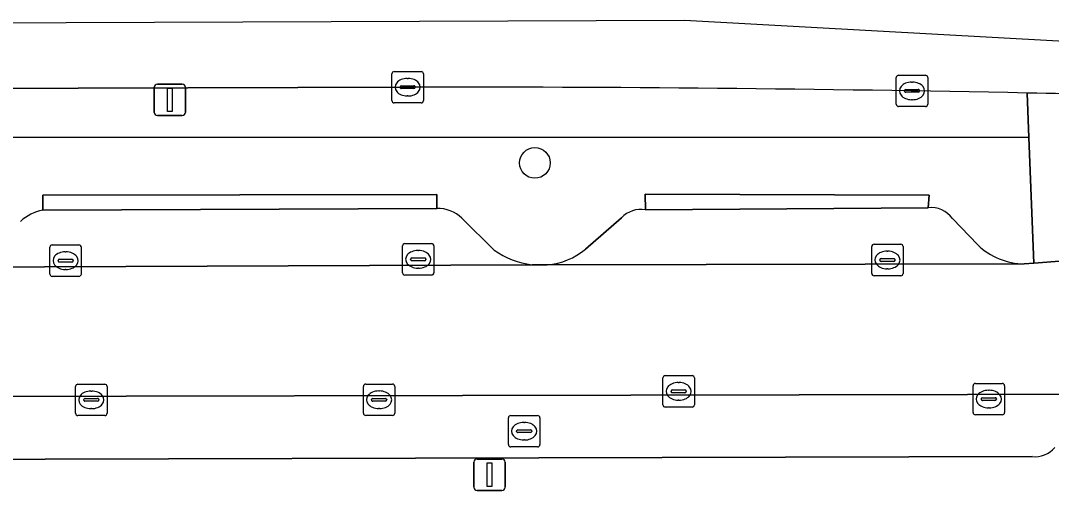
# Model space of a CAD drawing. Extents: x 160732 to 162107, y 387428 to 388479.
# Drawn here: x 161238.96 to 161271.76, y 388327.41 to 388342.37 of the extents above; entities that cross this region are included whole.
import ezdxf

# ---------------------------------------------------------------- set-up
doc = ezdxf.new("R2010")
doc.units = 0
for name, color, linetype in [('IMGEO_Berm_groen', 7, 'Continuous'), ('IMGEO_Boom', 7, 'Continuous'), ('IMGEO_Kolk', 7, 'Continuous'), ('IMGEO_Lichtmast', 7, 'Continuous'), ('IMGEO_Parkeervlak_open', 7, 'Continuous'), ('IMGEO_Rijbaan_lokaal_open', 7, 'Continuous'), ('IMGEO_Rijbaan_regionaal_gesloten', 7, 'Continuous'), ('IMGEO_Rioolput', 7, 'Continuous'), ('IMGEO_Verkeerseiland_groen', 7, 'Continuous'), ('IMGEO_Voetpad_open', 7, 'Continuous')]:
    doc.layers.add(name, color=color, linetype=linetype)

msp = doc.modelspace()

# ---------------------------------------------------------------- linework, layer by layer
at = {"layer": 'IMGEO_Berm_groen'}
for points in [[(161251.276, 388340.25), (161205.842, 388340.108), (161173.379, 388340.049), (161173.327, 388340.124), (161167.265, 388340.112), (161165.329, 388338.064), (161164.926, 388337.634), (161165.495, 388337.628), (161167.796, 388338.252), (161171.937, 388338.674), (161271.049, 388338.649), (161270.995, 388340.064)], [(161270.898, 388334.623), (161271.2, 388334.646), (161271.049, 388338.649), (161171.937, 388338.674), (161167.796, 388338.252), (161165.495, 388337.628), (161164.926, 388337.634), (161163.13, 388335.719), (161163.84, 388334.992)], [(161239.662, 388336.331), (161239.662, 388336.809), (161252.204, 388336.832), (161252.204, 388336.385)], [(161258.844, 388336.346), (161258.839, 388336.845), (161267.872, 388336.811), (161267.84, 388336.409)], [(161252.996, 388336.075), (161254.032, 388335.06)], [(161256.937, 388335.095), (161258.08, 388336.088)], [(161268.613, 388336.066), (161269.418, 388335.226)], [(161255.233, 388334.595), (161255.719, 388334.587)]]:
    msp.add_lwpolyline(points, dxfattribs=at)
for centre, radius, start, end in [((161252.625, 387437.887), 902.364, 88.833501, 90.085644), ((161267.939, 388335.59), 0.825, 35.236, 96.9078), ((161239.901, 388334.985), 1.367, 100.0561, 133.5937), ((161252.247, 388335.329), 1.057, 44.9005, 92.3474), ((161258.703, 388335.504), 0.854, 80.4818, 136.8374), ((161255.524, 388336.768), 2.19, 275.1044, 310.1754), ((161270.919, 388336.792), 2.169, 226.216, 269.4488), ((161255.541, 388337.175), 2.598, 234.4855, 263.1839)]:
    msp.add_arc(centre, radius, start, end, dxfattribs=at)
at = {"layer": 'IMGEO_Boom'}
msp.add_circle((161255.325, 388337.837), 0.489, dxfattribs=at)
at = {"layer": 'IMGEO_Kolk'}
for p, q in [((161250.775, 388339.824), (161250.775, 388340.676)), ((161250.85, 388340.75), (161251.702, 388340.75)), ((161251.776, 388340.676), (161251.776, 388339.824)), ((161251.263, 388340.53), (161251.288, 388340.53)), ((161266.827, 388339.705), (161266.827, 388340.557)), ((161266.902, 388340.631), (161267.754, 388340.631)), ((161267.315, 388340.411), (161267.34, 388340.411)), ((161267.828, 388340.557), (161267.828, 388339.705)), ((161251.034, 388340.244), (161251.034, 388340.256)), ((161251.472, 388340.207), (161251.074, 388340.207)), ((161251.077, 388340.293), (161251.475, 388340.293)), ((161251.518, 388340.256), (161251.518, 388340.244)), ((161267.086, 388340.125), (161267.086, 388340.137)), ((161267.524, 388340.088), (161267.126, 388340.088)), ((161267.129, 388340.174), (161267.527, 388340.174)), ((161267.57, 388340.137), (161267.57, 388340.125)), ((161251.702, 388339.75), (161250.85, 388339.75)), ((161251.286, 388339.97), (161251.261, 388339.97)), ((161267.338, 388339.851), (161267.313, 388339.851)), ((161267.754, 388339.631), (161266.902, 388339.631)), ((161239.889, 388334.298), (161239.889, 388335.15)), ((161239.964, 388335.224), (161240.816, 388335.224)), ((161240.89, 388335.15), (161240.89, 388334.298)), ((161251.112, 388334.34), (161251.112, 388335.192)), ((161251.187, 388335.266), (161252.039, 388335.266)), ((161252.113, 388335.192), (161252.113, 388334.34)), ((161266.044, 388334.319), (161266.044, 388335.171)), ((161266.119, 388335.245), (161266.971, 388335.245)), ((161267.045, 388335.171), (161267.045, 388334.319)), ((161240.191, 388334.767), (161240.589, 388334.767)), ((161240.377, 388335.004), (161240.402, 388335.004)), ((161251.371, 388334.76), (161251.371, 388334.772)), ((161251.414, 388334.809), (161251.812, 388334.809)), ((161251.6, 388335.046), (161251.625, 388335.046)), ((161251.855, 388334.772), (161251.855, 388334.76)), ((161266.303, 388334.739), (161266.303, 388334.751)), ((161266.346, 388334.788), (161266.744, 388334.788)), ((161266.532, 388335.025), (161266.557, 388335.025)), ((161266.787, 388334.751), (161266.787, 388334.739)), ((161240.148, 388334.718), (161240.148, 388334.73)), ((161240.586, 388334.681), (161240.188, 388334.681)), ((161240.4, 388334.444), (161240.375, 388334.444)), ((161240.632, 388334.73), (161240.632, 388334.718)), ((161251.809, 388334.723), (161251.411, 388334.723)), ((161251.623, 388334.486), (161251.598, 388334.486)), ((161266.741, 388334.702), (161266.343, 388334.702)), ((161266.555, 388334.465), (161266.53, 388334.465)), ((161240.816, 388334.224), (161239.964, 388334.224)), ((161252.039, 388334.266), (161251.187, 388334.266)), ((161266.971, 388334.245), (161266.119, 388334.245)), ((161269.346, 388330.815), (161270.198, 388330.815)), ((161240.707, 388329.864), (161240.707, 388330.716)), ((161240.782, 388330.79), (161241.634, 388330.79)), ((161241.195, 388330.57), (161241.22, 388330.57)), ((161241.708, 388330.716), (161241.708, 388329.864)), ((161249.866, 388329.867), (161249.866, 388330.719)), ((161249.941, 388330.793), (161250.793, 388330.793)), ((161250.354, 388330.573), (161250.379, 388330.573)), ((161250.867, 388330.719), (161250.867, 388329.867)), ((161269.271, 388329.889), (161269.271, 388330.741)), ((161269.759, 388330.595), (161269.784, 388330.595)), ((161270.272, 388330.741), (161270.272, 388329.889)), ((161240.966, 388330.284), (161240.966, 388330.296)), ((161241.404, 388330.247), (161241.006, 388330.247)), ((161241.009, 388330.333), (161241.407, 388330.333)), ((161241.45, 388330.296), (161241.45, 388330.284)), ((161250.125, 388330.287), (161250.125, 388330.299)), ((161250.563, 388330.25), (161250.165, 388330.25)), ((161250.168, 388330.336), (161250.566, 388330.336)), ((161250.609, 388330.299), (161250.609, 388330.287)), ((161269.53, 388330.309), (161269.53, 388330.321)), ((161269.968, 388330.272), (161269.57, 388330.272)), ((161269.573, 388330.358), (161269.971, 388330.358)), ((161270.014, 388330.321), (161270.014, 388330.309)), ((161241.218, 388330.01), (161241.193, 388330.01)), ((161250.377, 388330.013), (161250.352, 388330.013)), ((161269.782, 388330.035), (161269.757, 388330.035)), ((161241.634, 388329.79), (161240.782, 388329.79)), ((161250.793, 388329.793), (161249.941, 388329.793)), ((161270.198, 388329.815), (161269.346, 388329.815))]:
    msp.add_line(p, q, dxfattribs=at)
for points in [[(161250.775, 388339.824), (161250.775, 388340.676)], [(161250.85, 388340.75), (161251.702, 388340.75)], [(161251.776, 388340.676), (161251.776, 388339.824)], [(161266.827, 388339.705), (161266.827, 388340.557)], [(161266.902, 388340.631), (161267.754, 388340.631)], [(161267.828, 388340.557), (161267.828, 388339.705)], [(161251.702, 388339.75), (161250.85, 388339.75)], [(161267.754, 388339.631), (161266.902, 388339.631)], [(161239.889, 388334.298), (161239.889, 388335.15)], [(161239.964, 388335.224), (161240.816, 388335.224)], [(161240.89, 388335.15), (161240.89, 388334.298)], [(161251.112, 388334.34), (161251.112, 388335.192)], [(161251.187, 388335.266), (161252.039, 388335.266)], [(161252.113, 388335.192), (161252.113, 388334.34)], [(161266.044, 388334.319), (161266.044, 388335.171)], [(161266.119, 388335.245), (161266.971, 388335.245)], [(161267.045, 388335.171), (161267.045, 388334.319)], [(161240.816, 388334.224), (161239.964, 388334.224)], [(161252.039, 388334.266), (161251.187, 388334.266)], [(161266.971, 388334.245), (161266.119, 388334.245)], [(161269.346, 388330.815), (161270.198, 388330.815)], [(161240.707, 388329.864), (161240.707, 388330.716)], [(161240.782, 388330.79), (161241.634, 388330.79)], [(161241.708, 388330.716), (161241.708, 388329.864)], [(161249.866, 388329.867), (161249.866, 388330.719)], [(161249.941, 388330.793), (161250.793, 388330.793)], [(161250.867, 388330.719), (161250.867, 388329.867)], [(161269.271, 388329.889), (161269.271, 388330.741)], [(161270.272, 388330.741), (161270.272, 388329.889)], [(161241.634, 388329.79), (161240.782, 388329.79)], [(161250.793, 388329.793), (161249.941, 388329.793)], [(161270.198, 388329.815), (161269.346, 388329.815)]]:
    msp.add_lwpolyline(points, dxfattribs=at)
for centre, radius, start, end in [((161250.852, 388340.674), 0.0765, 91.552, 178.448), ((161250.852, 388340.674), 0.0765, 91.552, 178.448), ((161251.7, 388340.674), 0.0765, 1.552, 88.448), ((161251.7, 388340.674), 0.0765, 1.552, 88.448), ((161266.904, 388340.555), 0.0765, 91.552, 178.448), ((161266.904, 388340.555), 0.0765, 91.552, 178.448), ((161267.752, 388340.555), 0.0765, 1.552, 88.448), ((161267.752, 388340.555), 0.0765, 1.552, 88.448), ((161251.074, 388340.253), 0.0403, 85.8775, 175.7526), ((161251.071, 388340.243), 0.0366, 178.938, 274.7102), ((161251.475, 388340.25), 0.043, 264.8664, 352.4533), ((161251.479, 388340.255), 0.0386, 1.7309, 96.639), ((161267.126, 388340.134), 0.0403, 85.8775, 175.7526), ((161267.123, 388340.124), 0.0366, 178.938, 274.7102), ((161267.527, 388340.131), 0.043, 264.8664, 352.4533), ((161267.531, 388340.136), 0.0386, 1.7309, 96.639), ((161250.852, 388339.826), 0.0765, 181.552, 268.448), ((161250.852, 388339.826), 0.0765, 181.552, 268.448), ((161251.7, 388339.826), 0.0765, 271.552, 358.448), ((161251.7, 388339.826), 0.0765, 271.552, 358.448), ((161266.904, 388339.707), 0.0765, 181.552, 268.448), ((161266.904, 388339.707), 0.0765, 181.552, 268.448), ((161267.752, 388339.707), 0.0765, 271.552, 358.448), ((161267.752, 388339.707), 0.0765, 271.552, 358.448), ((161239.966, 388335.148), 0.0765, 91.552, 178.448), ((161239.966, 388335.148), 0.0765, 91.552, 178.448), ((161240.814, 388335.148), 0.0765, 1.552, 88.448), ((161240.814, 388335.148), 0.0765, 1.552, 88.448), ((161251.189, 388335.19), 0.0765, 91.552, 178.448), ((161251.189, 388335.19), 0.0765, 91.552, 178.448), ((161252.037, 388335.19), 0.0765, 1.552, 88.448), ((161252.037, 388335.19), 0.0765, 1.552, 88.448), ((161266.121, 388335.169), 0.0765, 91.552, 178.448), ((161266.121, 388335.169), 0.0765, 91.552, 178.448), ((161266.969, 388335.169), 0.0765, 1.552, 88.448), ((161266.969, 388335.169), 0.0765, 1.552, 88.448), ((161240.188, 388334.727), 0.0403, 85.8775, 175.7526), ((161240.593, 388334.729), 0.0386, 1.7309, 96.639), ((161251.411, 388334.769), 0.0403, 85.8775, 175.7526), ((161251.408, 388334.759), 0.0366, 178.938, 274.7102), ((161251.812, 388334.766), 0.043, 264.8664, 352.4533), ((161251.816, 388334.771), 0.0386, 1.7309, 96.639), ((161266.343, 388334.748), 0.0403, 85.8775, 175.7526), ((161266.748, 388334.75), 0.0386, 1.7309, 96.639), ((161240.185, 388334.717), 0.0366, 178.938, 274.7102), ((161240.589, 388334.724), 0.043, 264.8664, 352.4533), ((161266.34, 388334.738), 0.0366, 178.938, 274.7102), ((161266.744, 388334.745), 0.043, 264.8664, 352.4533), ((161239.966, 388334.3), 0.0765, 181.552, 268.448), ((161239.966, 388334.3), 0.0765, 181.552, 268.448), ((161240.814, 388334.3), 0.0765, 271.552, 358.448), ((161240.814, 388334.3), 0.0765, 271.552, 358.448), ((161251.189, 388334.342), 0.0765, 181.552, 268.448), ((161251.189, 388334.342), 0.0765, 181.552, 268.448), ((161252.037, 388334.342), 0.0765, 271.552, 358.448), ((161252.037, 388334.342), 0.0765, 271.552, 358.448), ((161266.121, 388334.321), 0.0765, 181.552, 268.448), ((161266.121, 388334.321), 0.0765, 181.552, 268.448), ((161266.969, 388334.321), 0.0765, 271.552, 358.448), ((161266.969, 388334.321), 0.0765, 271.552, 358.448), ((161269.348, 388330.739), 0.0765, 91.552, 178.448), ((161269.348, 388330.739), 0.0765, 91.552, 178.448), ((161270.196, 388330.739), 0.0765, 1.552, 88.448), ((161270.196, 388330.739), 0.0765, 1.552, 88.448), ((161240.784, 388330.714), 0.0765, 91.552, 178.448), ((161240.784, 388330.714), 0.0765, 91.552, 178.448), ((161241.632, 388330.714), 0.0765, 1.552, 88.448), ((161241.632, 388330.714), 0.0765, 1.552, 88.448), ((161249.943, 388330.717), 0.0765, 91.552, 178.448), ((161249.943, 388330.717), 0.0765, 91.552, 178.448), ((161250.791, 388330.717), 0.0765, 1.552, 88.448), ((161250.791, 388330.717), 0.0765, 1.552, 88.448), ((161241.006, 388330.293), 0.0403, 85.8775, 175.7526), ((161241.003, 388330.283), 0.0366, 178.938, 274.7102), ((161241.407, 388330.29), 0.043, 264.8664, 352.4533), ((161241.411, 388330.295), 0.0386, 1.7309, 96.639), ((161250.165, 388330.296), 0.0403, 85.8775, 175.7526), ((161250.162, 388330.286), 0.0366, 178.938, 274.7102), ((161250.566, 388330.293), 0.043, 264.8664, 352.4533), ((161250.57, 388330.298), 0.0386, 1.7309, 96.639), ((161269.57, 388330.318), 0.0403, 85.8775, 175.7526), ((161269.567, 388330.308), 0.0366, 178.938, 274.7102), ((161269.971, 388330.315), 0.043, 264.8664, 352.4533), ((161269.975, 388330.32), 0.0386, 1.7309, 96.639), ((161240.784, 388329.866), 0.0765, 181.552, 268.448), ((161240.784, 388329.866), 0.0765, 181.552, 268.448), ((161241.632, 388329.866), 0.0765, 271.552, 358.448), ((161241.632, 388329.866), 0.0765, 271.552, 358.448), ((161249.943, 388329.869), 0.0765, 181.552, 268.448), ((161249.943, 388329.869), 0.0765, 181.552, 268.448), ((161250.791, 388329.869), 0.0765, 271.552, 358.448), ((161250.791, 388329.869), 0.0765, 271.552, 358.448), ((161269.348, 388329.891), 0.0765, 181.552, 268.448), ((161269.348, 388329.891), 0.0765, 181.552, 268.448), ((161270.196, 388329.891), 0.0765, 271.552, 358.448), ((161270.196, 388329.891), 0.0765, 271.552, 358.448)]:
    msp.add_arc(centre, radius, start, end, dxfattribs=at)
for centre, major_axis, ratio, start_param, end_param in [((161251.262, 388340.25), (-0.387, 0.002), 0.722429, 4.712389, 7.853982), ((161251.287, 388340.25), (-0.39, 0.002), 0.717154, 1.570796, 4.712389), ((161267.314, 388340.131), (-0.387, 0.002), 0.722429, 4.712389, 7.853982), ((161267.339, 388340.131), (-0.39, 0.002), 0.717154, 1.570796, 4.712389), ((161240.376, 388334.724), (-0.387, 0.002), 0.722429, 4.712389, 7.853982), ((161240.401, 388334.724), (-0.39, 0.002), 0.717154, 1.570796, 4.712389), ((161251.599, 388334.766), (-0.387, 0.002), 0.722429, 4.712389, 7.853982), ((161251.624, 388334.766), (-0.39, 0.002), 0.717154, 1.570796, 4.712389), ((161266.531, 388334.745), (-0.387, 0.002), 0.722429, 4.712389, 7.853982), ((161266.556, 388334.745), (-0.39, 0.002), 0.717154, 1.570796, 4.712389), ((161241.194, 388330.29), (-0.387, 0.002), 0.722429, 4.712389, 7.853982), ((161241.219, 388330.29), (-0.39, 0.002), 0.717154, 1.570796, 4.712389), ((161250.353, 388330.293), (-0.387, 0.002), 0.722429, 4.712389, 7.853982), ((161250.378, 388330.293), (-0.39, 0.002), 0.717154, 1.570796, 4.712389), ((161269.758, 388330.315), (-0.387, 0.002), 0.722429, 4.712389, 7.853982), ((161269.783, 388330.315), (-0.39, 0.002), 0.717154, 1.570796, 4.712389)]:
    msp.add_ellipse(centre, major_axis=major_axis, ratio=ratio, start_param=start_param, end_param=end_param, dxfattribs=at)
at = {"layer": 'IMGEO_Lichtmast'}
for p, q in [((161243.313, 388340.346), (161244.103, 388340.346)), ((161244.103, 388340.346), (161243.313, 388340.346)), ((161243.213, 388339.446), (161243.213, 388340.246)), ((161243.213, 388340.246), (161243.213, 388339.446)), ((161244.203, 388340.246), (161244.203, 388339.446)), ((161244.203, 388339.446), (161244.203, 388340.246)), ((161244.103, 388339.346), (161243.313, 388339.346)), ((161243.313, 388339.346), (161244.103, 388339.346)), ((161253.387, 388327.505), (161253.387, 388328.305)), ((161253.387, 388328.305), (161253.387, 388327.505)), ((161253.487, 388328.405), (161254.277, 388328.405)), ((161254.277, 388328.405), (161253.487, 388328.405)), ((161254.377, 388328.305), (161254.377, 388327.505)), ((161254.377, 388327.505), (161254.377, 388328.305)), ((161254.277, 388327.405), (161253.487, 388327.405)), ((161253.487, 388327.405), (161254.277, 388327.405))]:
    msp.add_line(p, q, dxfattribs=at)
for points in [[(161243.633, 388340.221), (161243.783, 388340.221), (161243.783, 388339.471), (161243.633, 388339.471), (161243.633, 388340.221)], [(161253.807, 388328.28), (161253.957, 388328.28), (161253.957, 388327.53), (161253.807, 388327.53), (161253.807, 388328.28)]]:
    msp.add_lwpolyline(points, dxfattribs=at)
for centre, start, end in [((161243.313, 388340.246), 90, 180), ((161243.313, 388340.246), 90, 180), ((161244.103, 388340.246), 0, 90), ((161244.103, 388340.246), 360, 90), ((161243.313, 388339.446), 180, 270), ((161243.313, 388339.446), 180, 270), ((161244.103, 388339.446), 270, 0), ((161244.103, 388339.446), 270, 0), ((161253.487, 388328.305), 90, 180), ((161253.487, 388328.305), 90, 180), ((161254.277, 388328.305), 0, 90), ((161254.277, 388328.305), 360, 90), ((161253.487, 388327.505), 180, 270), ((161253.487, 388327.505), 180, 270), ((161254.277, 388327.505), 270, 0), ((161254.277, 388327.505), 270, 0)]:
    msp.add_arc(centre, 0.1, start, end, dxfattribs=at)
at = {"layer": 'IMGEO_Parkeervlak_open'}
for points in [[(161267.84, 388336.409), (161258.844, 388336.346)], [(161252.204, 388336.385), (161239.662, 388336.331)], [(161254.032, 388335.06), (161252.996, 388336.075)], [(161258.08, 388336.088), (161256.937, 388335.095)], [(161269.418, 388335.226), (161268.613, 388336.066)], [(161237.118, 388334.52), (161255.233, 388334.595)], [(161255.719, 388334.587), (161270.898, 388334.623)], [(161274.446, 388330.47), (161220.882, 388330.361)], [(161224.033, 388328.361), (161271.149, 388328.482)]]:
    msp.add_lwpolyline(points, dxfattribs=at)
for centre, radius, start, end in [((161267.939, 388335.59), 0.825, 35.236, 96.9078), ((161239.901, 388334.985), 1.367, 100.0561, 133.5937), ((161252.247, 388335.329), 1.057, 44.9005, 92.3474), ((161258.703, 388335.504), 0.854, 80.4818, 136.8374), ((161255.524, 388336.768), 2.19, 275.1044, 310.1754), ((161270.919, 388336.792), 2.169, 226.216, 269.4488), ((161255.541, 388337.175), 2.598, 234.4855, 263.1839), ((161271.229, 388329.331), 0.852, 264.6166, 318.8768)]:
    msp.add_arc(centre, radius, start, end, dxfattribs=at)
at = {"layer": 'IMGEO_Rijbaan_lokaal_open'}
msp.add_lwpolyline([(161273.797, 388334.843), (161271.2, 388334.646), (161270.898, 388334.623), (161255.719, 388334.587), (161255.233, 388334.595), (161237.118, 388334.52), (161236.751, 388334.534), (161218.554, 388334.542), (161218.1, 388334.54), (161217.982, 388334.54), (161201.808, 388334.489), (161201.371, 388334.496), (161184.248, 388334.465), (161183.942, 388334.418), (161166.399, 388334.442), (161166.469, 388330.246), (161166.734, 388330.234), (161212.576, 388330.373), (161212.805, 388330.422), (161219.581, 388330.406), (161220.882, 388330.361), (161274.446, 388330.47)], dxfattribs=at)
at = {"layer": 'IMGEO_Rijbaan_regionaal_gesloten'}
msp.add_lwpolyline([(161287.926, 388340.831), (161260.082, 388342.371), (161158.873, 388341.994), (161144.196, 388341.939), (161144.197, 388340.064), (161149.75, 388340.075), (161167.265, 388340.112), (161173.327, 388340.124), (161173.379, 388340.049), (161205.842, 388340.108), (161251.276, 388340.25)], dxfattribs=at)
for centre, radius, start, end in [((161252.625, 387437.887), 902.364, 88.833501, 90.085644), ((161252.119, 387422.722), 917.536, 88.223126, 88.821178)]:
    msp.add_arc(centre, radius, start, end, dxfattribs=at)
at = {"layer": 'IMGEO_Rioolput'}
for p, q in [((161259.4, 388330.135), (161259.4, 388330.987)), ((161259.475, 388331.061), (161260.327, 388331.061)), ((161259.888, 388330.841), (161259.913, 388330.841)), ((161260.401, 388330.987), (161260.401, 388330.135)), ((161259.659, 388330.555), (161259.659, 388330.567)), ((161260.097, 388330.518), (161259.699, 388330.518)), ((161259.702, 388330.604), (161260.1, 388330.604)), ((161260.143, 388330.567), (161260.143, 388330.555)), ((161259.911, 388330.281), (161259.886, 388330.281)), ((161260.327, 388330.061), (161259.475, 388330.061)), ((161254.483, 388328.866), (161254.483, 388329.718)), ((161254.558, 388329.792), (161255.41, 388329.792)), ((161254.971, 388329.572), (161254.996, 388329.572)), ((161255.484, 388329.718), (161255.484, 388328.866)), ((161254.742, 388329.286), (161254.742, 388329.298)), ((161255.18, 388329.249), (161254.782, 388329.249)), ((161254.785, 388329.335), (161255.183, 388329.335)), ((161255.226, 388329.298), (161255.226, 388329.286)), ((161254.994, 388329.012), (161254.969, 388329.012)), ((161255.41, 388328.792), (161254.558, 388328.792))]:
    msp.add_line(p, q, dxfattribs=at)
for points in [[(161259.4, 388330.135), (161259.4, 388330.987)], [(161259.475, 388331.061), (161260.327, 388331.061)], [(161260.401, 388330.987), (161260.401, 388330.135)], [(161260.327, 388330.061), (161259.475, 388330.061)], [(161254.483, 388328.866), (161254.483, 388329.718)], [(161254.558, 388329.792), (161255.41, 388329.792)], [(161255.484, 388329.718), (161255.484, 388328.866)], [(161255.41, 388328.792), (161254.558, 388328.792)]]:
    msp.add_lwpolyline(points, dxfattribs=at)
for centre, radius, start, end in [((161259.477, 388330.985), 0.0765, 91.552, 178.448), ((161259.477, 388330.985), 0.0765, 91.552, 178.448), ((161260.325, 388330.985), 0.0765, 1.552, 88.448), ((161260.325, 388330.985), 0.0765, 1.552, 88.448), ((161259.699, 388330.564), 0.0403, 85.8775, 175.7526), ((161259.696, 388330.554), 0.0366, 178.938, 274.7102), ((161260.1, 388330.561), 0.043, 264.8664, 352.4533), ((161260.104, 388330.566), 0.0386, 1.7309, 96.639), ((161259.477, 388330.137), 0.0765, 181.552, 268.448), ((161259.477, 388330.137), 0.0765, 181.552, 268.448), ((161260.325, 388330.137), 0.0765, 271.552, 358.448), ((161260.325, 388330.137), 0.0765, 271.552, 358.448), ((161254.56, 388329.716), 0.0765, 91.552, 178.448), ((161254.56, 388329.716), 0.0765, 91.552, 178.448), ((161255.408, 388329.716), 0.0765, 1.552, 88.448), ((161255.408, 388329.716), 0.0765, 1.552, 88.448), ((161254.782, 388329.295), 0.0403, 85.8775, 175.7526), ((161254.779, 388329.285), 0.0366, 178.938, 274.7102), ((161255.183, 388329.292), 0.043, 264.8664, 352.4533), ((161255.187, 388329.297), 0.0386, 1.7309, 96.639), ((161254.56, 388328.868), 0.0765, 181.552, 268.448), ((161254.56, 388328.868), 0.0765, 181.552, 268.448), ((161255.408, 388328.868), 0.0765, 271.552, 358.448), ((161255.408, 388328.868), 0.0765, 271.552, 358.448)]:
    msp.add_arc(centre, radius, start, end, dxfattribs=at)
for centre, major_axis, ratio, start_param, end_param in [((161259.887, 388330.561), (-0.387, 0.002), 0.722429, 4.712389, 7.853982), ((161259.912, 388330.561), (-0.39, 0.002), 0.717154, 1.570796, 4.712389), ((161254.97, 388329.292), (-0.387, 0.002), 0.722429, 4.712389, 7.853982), ((161254.995, 388329.292), (-0.39, 0.002), 0.717154, 1.570796, 4.712389)]:
    msp.add_ellipse(centre, major_axis=major_axis, ratio=ratio, start_param=start_param, end_param=end_param, dxfattribs=at)
at = {"layer": 'IMGEO_Verkeerseiland_groen'}
msp.add_lwpolyline([(161270.995, 388340.064), (161271.049, 388338.649), (161271.2, 388334.646), (161273.797, 388334.843)], dxfattribs=at)
msp.add_arc((161252.119, 387422.722), 917.536, 88.223126, 88.821178, dxfattribs=at)
at = {"layer": 'IMGEO_Voetpad_open'}
for points in [[(161252.204, 388336.385), (161252.204, 388336.832), (161239.662, 388336.809), (161239.662, 388336.331)], [(161258.844, 388336.346), (161267.84, 388336.409), (161267.872, 388336.811), (161258.839, 388336.845)]]:
    msp.add_lwpolyline(points, close=True, dxfattribs=at)
msp.add_lwpolyline([(161271.149, 388328.482), (161224.033, 388328.361)], dxfattribs=at)
msp.add_arc((161271.229, 388329.331), 0.852, 264.6166, 318.8768, dxfattribs=at)

doc.saveas('drawing.dxf')
